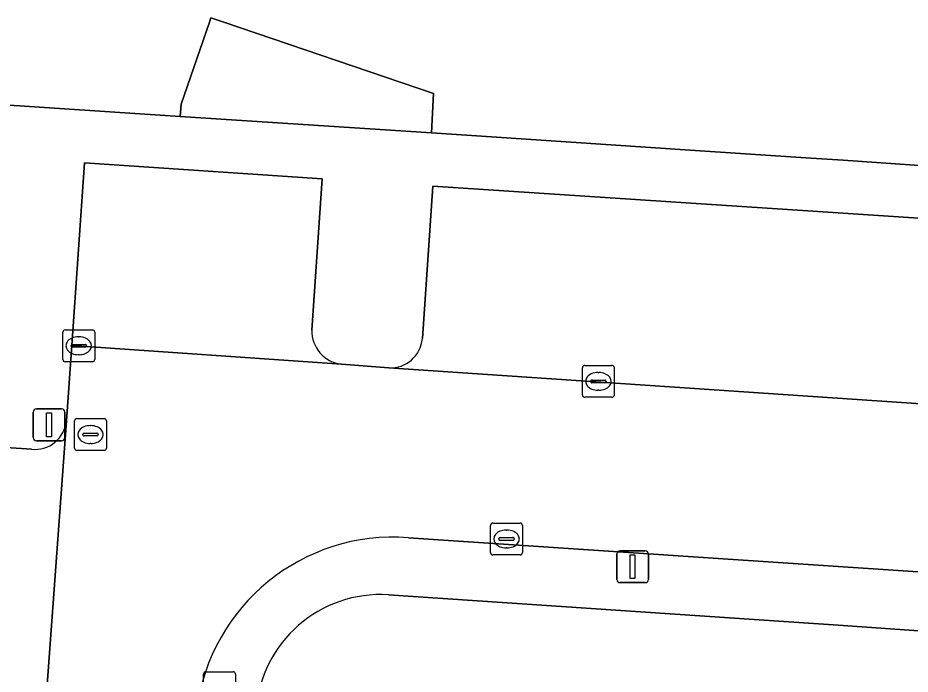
# Model space of a CAD drawing. Extents: x 161848 to 162726, y 385382 to 386521.
# Drawn here: x 161974.11 to 162002.1, y 386229.54 to 386250.14 of the extents above; entities that cross this region are included whole.
import ezdxf

# ---------------------------------------------------------------- set-up
doc = ezdxf.new("R2010")
doc.units = 0
for name, color, linetype in [('IMGEO_Brandkraan', 7, 'Continuous'), ('IMGEO_Erf', 7, 'Continuous'), ('IMGEO_Kolk', 7, 'Continuous'), ('IMGEO_Lichtmast', 7, 'Continuous'), ('IMGEO_Pand', 7, 'Continuous'), ('IMGEO_Parkeervlak_open', 7, 'Continuous'), ('IMGEO_Rijbaan_lokaal_open', 7, 'Continuous'), ('IMGEO_Rioolput', 7, 'Continuous'), ('IMGEO_Voetpad_open', 7, 'Continuous')]:
    doc.layers.add(name, color=color, linetype=linetype)

msp = doc.modelspace()

# ---------------------------------------------------------------- linework, layer by layer
at = {"layer": 'IMGEO_Brandkraan'}
for p, q in [((161979.933, 386228.689), (161979.933, 386229.541)), ((161980.008, 386229.615), (161980.86, 386229.615)), ((161980.934, 386229.541), (161980.934, 386228.689))]:
    msp.add_line(p, q, dxfattribs=at)
for points in [[(161979.933, 386228.689), (161979.933, 386229.541)], [(161980.008, 386229.615), (161980.86, 386229.615)], [(161980.934, 386229.541), (161980.934, 386228.689)]]:
    msp.add_lwpolyline(points, dxfattribs=at)
for centre, start, end in [((161980.01, 386229.539), 91.552, 178.448), ((161980.01, 386229.539), 91.552, 178.448), ((161980.858, 386229.539), 1.552, 88.448), ((161980.858, 386229.539), 1.552, 88.448)]:
    msp.add_arc(centre, 0.0765, start, end, dxfattribs=at)
at = {"layer": 'IMGEO_Erf'}
msp.add_lwpolyline([(162005.64, 386193.863), (162003.037, 386194.04), (162003.288, 386197.721), (162001.55, 386197.837), (162001.787, 386201.311), (162003.525, 386201.193), (162006.128, 386201.016), (162006.443, 386205.851), (162003.84, 386206.028), (162004.091, 386209.706), (162004.328, 386213.181), (162006.931, 386213.004), (162007.246, 386217.839), (162004.643, 386218.016), (162004.894, 386221.694), (162005.131, 386225.169), (162007.734, 386224.992), (162008.121, 386230.496), (162000, 386231.068), (161985.738, 386232.03)], dxfattribs=at)
msp.add_arc((161985.479, 386228.136), 3.903, 86.1916, 176.1353, dxfattribs=at)
at = {"layer": 'IMGEO_Kolk'}
for p, q in [((161975.518, 386239.419), (161975.518, 386240.271)), ((161975.593, 386240.345), (161976.445, 386240.345)), ((161976.519, 386240.271), (161976.519, 386239.419)), ((161975.82, 386239.888), (161976.218, 386239.888)), ((161976.006, 386240.125), (161976.031, 386240.125)), ((161975.777, 386239.839), (161975.777, 386239.851)), ((161976.215, 386239.802), (161975.817, 386239.802)), ((161976.261, 386239.851), (161976.261, 386239.839)), ((161976.445, 386239.345), (161975.593, 386239.345)), ((161976.029, 386239.565), (161976.004, 386239.565)), ((161991.817, 386238.303), (161991.817, 386239.155)), ((161991.892, 386239.229), (161992.744, 386239.229)), ((161992.818, 386239.155), (161992.818, 386238.303)), ((161992.119, 386238.772), (161992.517, 386238.772)), ((161992.305, 386239.009), (161992.33, 386239.009)), ((161992.076, 386238.723), (161992.076, 386238.735)), ((161992.514, 386238.686), (161992.116, 386238.686)), ((161992.56, 386238.735), (161992.56, 386238.723)), ((161992.744, 386238.229), (161991.892, 386238.229)), ((161992.328, 386238.449), (161992.303, 386238.449)), ((161989.012, 386234.283), (161989.864, 386234.283)), ((161988.937, 386233.357), (161988.937, 386234.209)), ((161989.425, 386234.063), (161989.45, 386234.063)), ((161989.938, 386234.209), (161989.938, 386233.357)), ((161989.196, 386233.777), (161989.196, 386233.789)), ((161989.634, 386233.74), (161989.236, 386233.74)), ((161989.239, 386233.826), (161989.637, 386233.826)), ((161989.68, 386233.789), (161989.68, 386233.777)), ((161989.448, 386233.503), (161989.423, 386233.503)), ((161989.864, 386233.283), (161989.012, 386233.283))]:
    msp.add_line(p, q, dxfattribs=at)
for points in [[(161975.518, 386239.419), (161975.518, 386240.271)], [(161975.593, 386240.345), (161976.445, 386240.345)], [(161976.519, 386240.271), (161976.519, 386239.419)], [(161976.445, 386239.345), (161975.593, 386239.345)], [(161991.817, 386238.303), (161991.817, 386239.155)], [(161991.892, 386239.229), (161992.744, 386239.229)], [(161992.818, 386239.155), (161992.818, 386238.303)], [(161992.744, 386238.229), (161991.892, 386238.229)], [(161989.012, 386234.283), (161989.864, 386234.283)], [(161988.937, 386233.357), (161988.937, 386234.209)], [(161989.938, 386234.209), (161989.938, 386233.357)], [(161989.864, 386233.283), (161989.012, 386233.283)]]:
    msp.add_lwpolyline(points, dxfattribs=at)
for centre, radius, start, end in [((161975.595, 386240.269), 0.0765, 91.552, 178.448), ((161975.595, 386240.269), 0.0765, 91.552, 178.448), ((161976.443, 386240.269), 0.0765, 1.552, 88.448), ((161976.443, 386240.269), 0.0765, 1.552, 88.448), ((161975.817, 386239.848), 0.0403, 85.8775, 175.7526), ((161976.222, 386239.85), 0.0386, 1.7309, 96.639), ((161975.814, 386239.838), 0.0366, 178.938, 274.7102), ((161976.218, 386239.845), 0.043, 264.8664, 352.4533), ((161975.595, 386239.421), 0.0765, 181.552, 268.448), ((161975.595, 386239.421), 0.0765, 181.552, 268.448), ((161976.443, 386239.421), 0.0765, 271.552, 358.448), ((161976.443, 386239.421), 0.0765, 271.552, 358.448), ((161991.894, 386239.153), 0.0765, 91.552, 178.448), ((161991.894, 386239.153), 0.0765, 91.552, 178.448), ((161992.742, 386239.153), 0.0765, 1.552, 88.448), ((161992.742, 386239.153), 0.0765, 1.552, 88.448), ((161992.116, 386238.732), 0.0403, 85.8775, 175.7526), ((161992.521, 386238.734), 0.0386, 1.7309, 96.639), ((161992.113, 386238.722), 0.0366, 178.938, 274.7102), ((161992.517, 386238.729), 0.043, 264.8664, 352.4533), ((161991.894, 386238.305), 0.0765, 181.552, 268.448), ((161991.894, 386238.305), 0.0765, 181.552, 268.448), ((161992.742, 386238.305), 0.0765, 271.552, 358.448), ((161992.742, 386238.305), 0.0765, 271.552, 358.448), ((161989.014, 386234.207), 0.0765, 91.552, 178.448), ((161989.014, 386234.207), 0.0765, 91.552, 178.448), ((161989.862, 386234.207), 0.0765, 1.552, 88.448), ((161989.862, 386234.207), 0.0765, 1.552, 88.448), ((161989.236, 386233.786), 0.0403, 85.8775, 175.7526), ((161989.233, 386233.776), 0.0366, 178.938, 274.7102), ((161989.637, 386233.783), 0.043, 264.8664, 352.4533), ((161989.641, 386233.788), 0.0386, 1.7309, 96.639), ((161989.014, 386233.359), 0.0765, 181.552, 268.448), ((161989.014, 386233.359), 0.0765, 181.552, 268.448), ((161989.862, 386233.359), 0.0765, 271.552, 358.448), ((161989.862, 386233.359), 0.0765, 271.552, 358.448)]:
    msp.add_arc(centre, radius, start, end, dxfattribs=at)
for centre, major_axis, ratio, start_param, end_param in [((161976.005, 386239.845), (-0.387, 0.002), 0.722429, 4.712389, 7.853982), ((161976.03, 386239.845), (-0.39, 0.002), 0.717154, 1.570796, 4.712389), ((161992.304, 386238.729), (-0.387, 0.002), 0.722429, 4.712389, 7.853982), ((161992.329, 386238.729), (-0.39, 0.002), 0.717154, 1.570796, 4.712389), ((161989.424, 386233.783), (-0.387, 0.002), 0.722429, 4.712389, 7.853982), ((161989.449, 386233.783), (-0.39, 0.002), 0.717154, 1.570796, 4.712389)]:
    msp.add_ellipse(centre, major_axis=major_axis, ratio=ratio, start_param=start_param, end_param=end_param, dxfattribs=at)
at = {"layer": 'IMGEO_Lichtmast'}
for p, q in [((161974.591, 386236.965), (161974.591, 386237.765)), ((161974.591, 386237.765), (161974.591, 386236.965)), ((161974.691, 386237.865), (161975.481, 386237.865)), ((161975.481, 386237.865), (161974.691, 386237.865)), ((161975.581, 386237.765), (161975.581, 386236.965)), ((161975.581, 386236.965), (161975.581, 386237.765)), ((161975.481, 386236.865), (161974.691, 386236.865)), ((161974.691, 386236.865), (161975.481, 386236.865)), ((161992.895, 386232.513), (161992.895, 386233.313)), ((161992.895, 386233.313), (161992.895, 386232.513)), ((161992.995, 386233.413), (161993.785, 386233.413)), ((161993.785, 386233.413), (161992.995, 386233.413)), ((161993.885, 386233.313), (161993.885, 386232.513)), ((161993.885, 386232.513), (161993.885, 386233.313)), ((161993.785, 386232.413), (161992.995, 386232.413)), ((161992.995, 386232.413), (161993.785, 386232.413))]:
    msp.add_line(p, q, dxfattribs=at)
for points in [[(161975.011, 386237.74), (161975.161, 386237.74), (161975.161, 386236.99), (161975.011, 386236.99), (161975.011, 386237.74)], [(161993.315, 386233.288), (161993.465, 386233.288), (161993.465, 386232.538), (161993.315, 386232.538), (161993.315, 386233.288)]]:
    msp.add_lwpolyline(points, dxfattribs=at)
for centre, start, end in [((161974.691, 386237.765), 90, 180), ((161974.691, 386237.765), 90, 180), ((161975.481, 386237.765), 0, 90), ((161975.481, 386237.765), 360, 90), ((161974.691, 386236.965), 180, 270), ((161974.691, 386236.965), 180, 270), ((161975.481, 386236.965), 270, 0), ((161975.481, 386236.965), 270, 0), ((161992.995, 386233.313), 90, 180), ((161992.995, 386233.313), 90, 180), ((161993.785, 386233.313), 0, 90), ((161993.785, 386233.313), 360, 90), ((161992.995, 386232.513), 180, 270), ((161992.995, 386232.513), 180, 270), ((161993.785, 386232.513), 270, 0), ((161993.785, 386232.513), 270, 0)]:
    msp.add_arc(centre, 0.1, start, end, dxfattribs=at)
at = {"layer": 'IMGEO_Pand'}
msp.add_lwpolyline([(161968.944, 386247.724), (161979.201, 386247.046), (161979.23, 386247.43), (161980.115, 386250), (161980.162, 386250.137), (161980.565, 386250), (161987.15, 386247.764), (161987.083, 386246.527), (161987.715, 386246.485), (161991.311, 386246.245), (161995.196, 386245.986), (161998.82, 386245.745), (162000, 386245.666), (162002.686, 386245.487)], dxfattribs=at)
at = {"layer": 'IMGEO_Parkeervlak_open'}
for points in [[(161983.33, 386240.34), (161983.65, 386245.09), (161976.202, 386245.586), (161975.804, 386239.853), (161984.256, 386239.27)], [(162038.96, 386236.636), (162039.042, 386237.5), (162039.411, 386241.389), (162000, 386244.004), (161987.122, 386244.859), (161986.798, 386240.071)], [(161985.74, 386239.152), (162039.862, 386235.494)], [(161974.584, 386223.052), (161975.001, 386228.781), (161975.635, 386237.495)], [(161974.536, 386236.6), (161970.081, 386236.899), (161969.156, 386224.443), (161973.622, 386224.131)]]:
    msp.add_lwpolyline(points, dxfattribs=at)
for centre, radius, start, end in [((161984.379, 386240.312), 1.05, 178.49, 263.2572), ((161985.792, 386240.161), 1.01, 267.0626, 354.8939), ((161974.641, 386237.593), 0.999, 263.9642, 354.353)]:
    msp.add_arc(centre, radius, start, end, dxfattribs=at)
at = {"layer": 'IMGEO_Rijbaan_lokaal_open'}
for points in [[(161985.74, 386239.152), (161984.256, 386239.27), (161975.804, 386239.853), (161975.635, 386237.495), (161975.001, 386228.781), (161979.722, 386228.416)], [(161986.358, 386233.823), (162002.51, 386232.742), (162006.347, 386232.487), (162010.317, 386232.219), (162013.449, 386232.008), (162034.76, 386230.576), (162039.532, 386230.224), (162039.862, 386235.494), (161985.74, 386239.152)]]:
    msp.add_lwpolyline(points, dxfattribs=at)
msp.add_arc((161985.879, 386227.635), 6.206, 85.5722, 172.774, dxfattribs=at)
at = {"layer": 'IMGEO_Rioolput'}
for p, q in [((161975.886, 386236.634), (161975.886, 386237.486)), ((161975.961, 386237.56), (161976.813, 386237.56)), ((161976.374, 386237.34), (161976.399, 386237.34)), ((161976.887, 386237.486), (161976.887, 386236.634)), ((161976.145, 386237.054), (161976.145, 386237.066)), ((161976.188, 386237.103), (161976.586, 386237.103)), ((161976.629, 386237.066), (161976.629, 386237.054)), ((161976.583, 386237.017), (161976.185, 386237.017)), ((161976.397, 386236.78), (161976.372, 386236.78)), ((161976.813, 386236.56), (161975.961, 386236.56))]:
    msp.add_line(p, q, dxfattribs=at)
for points in [[(161975.886, 386236.634), (161975.886, 386237.486)], [(161975.961, 386237.56), (161976.813, 386237.56)], [(161976.887, 386237.486), (161976.887, 386236.634)], [(161976.813, 386236.56), (161975.961, 386236.56)]]:
    msp.add_lwpolyline(points, dxfattribs=at)
for centre, radius, start, end in [((161975.963, 386237.484), 0.0765, 91.552, 178.448), ((161975.963, 386237.484), 0.0765, 91.552, 178.448), ((161976.811, 386237.484), 0.0765, 1.552, 88.448), ((161976.811, 386237.484), 0.0765, 1.552, 88.448), ((161976.185, 386237.063), 0.0403, 85.8775, 175.7526), ((161976.59, 386237.065), 0.0386, 1.7309, 96.639), ((161976.182, 386237.053), 0.0366, 178.938, 274.7102), ((161976.586, 386237.06), 0.043, 264.8664, 352.4533), ((161975.963, 386236.636), 0.0765, 181.552, 268.448), ((161975.963, 386236.636), 0.0765, 181.552, 268.448), ((161976.811, 386236.636), 0.0765, 271.552, 358.448), ((161976.811, 386236.636), 0.0765, 271.552, 358.448)]:
    msp.add_arc(centre, radius, start, end, dxfattribs=at)
for centre, major_axis, ratio, start_param, end_param in [((161976.373, 386237.06), (-0.387, 0.002), 0.722429, 4.712389, 7.853982), ((161976.398, 386237.06), (-0.39, 0.002), 0.717154, 1.570796, 4.712389)]:
    msp.add_ellipse(centre, major_axis=major_axis, ratio=ratio, start_param=start_param, end_param=end_param, dxfattribs=at)
at = {"layer": 'IMGEO_Voetpad_open'}
msp.add_lwpolyline([(161987.083, 386246.527), (161987.15, 386247.764), (161980.565, 386250), (161980.162, 386250.137), (161980.115, 386250), (161979.23, 386247.43), (161979.201, 386247.046)], close=True, dxfattribs=at)
for points in [[(162002.686, 386245.487), (162000, 386245.666), (161998.82, 386245.745), (161995.196, 386245.986), (161991.311, 386246.245), (161987.715, 386246.485), (161987.083, 386246.527), (161979.201, 386247.046), (161968.944, 386247.724)], [(161975.635, 386237.495), (161975.804, 386239.853), (161976.202, 386245.586), (161983.65, 386245.09), (161983.33, 386240.34)], [(161986.798, 386240.071), (161987.122, 386244.859), (162000, 386244.004), (162039.411, 386241.389)], [(161984.256, 386239.27), (161985.74, 386239.152)], [(161970.081, 386236.899), (161974.536, 386236.6)], [(162013.449, 386232.008), (162013.422, 386231.64), (162010.29, 386231.851), (162010.317, 386232.219), (162006.347, 386232.487), (162006.321, 386232.123), (162002.484, 386232.387), (162002.51, 386232.742), (161986.358, 386233.823)], [(161985.738, 386232.03), (162000, 386231.068), (162008.121, 386230.496), (162009.65, 386230.388), (162031.839, 386228.827), (162035.907, 386228.559)]]:
    msp.add_lwpolyline(points, dxfattribs=at)
for centre, radius, start, end in [((161984.379, 386240.312), 1.05, 178.49, 263.2572), ((161985.792, 386240.161), 1.01, 267.0626, 354.8939), ((161974.641, 386237.593), 0.999, 263.9642, 354.353), ((161985.879, 386227.635), 6.206, 85.5722, 172.774), ((161985.479, 386228.136), 3.903, 86.1916, 176.1353)]:
    msp.add_arc(centre, radius, start, end, dxfattribs=at)

doc.saveas('drawing.dxf')
